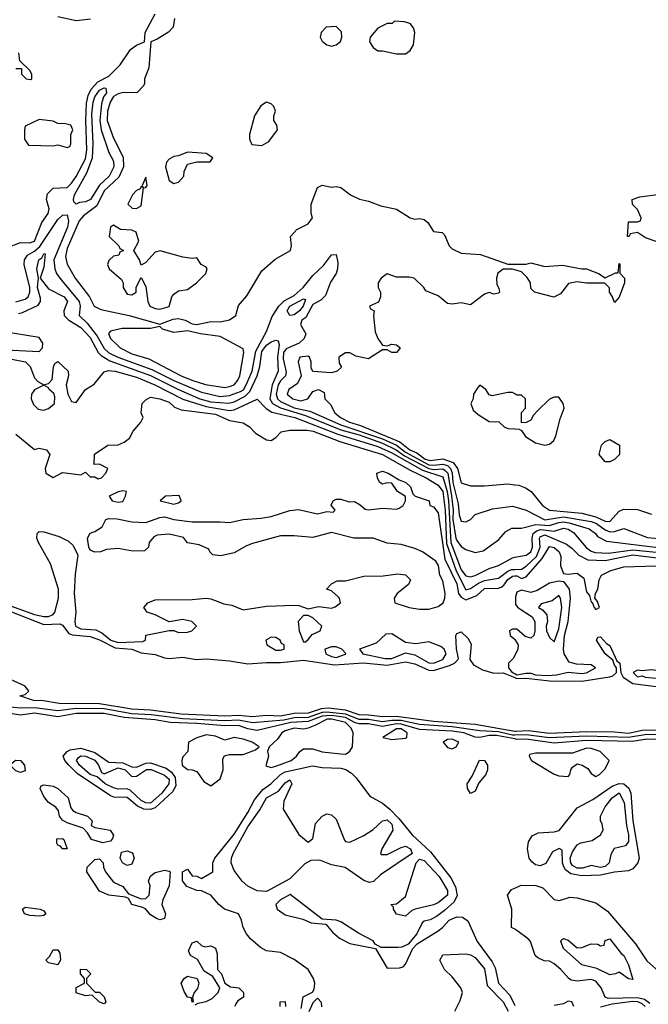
# Model space of a CAD drawing. Header units: inches. Extents: x 2348341 to 2479810, y 460419 to 613669.
# Tile 496 of 656: x 2417866 to 2420576, y 552179 to 556425. Entities that reach past the tile are written whole.
import ezdxf

# ---------------------------------------------------------------- set-up
doc = ezdxf.new("R2010")
doc.units = ezdxf.units.IN
doc.header["$MEASUREMENT"] = 0
doc.layers.add('C4515', color=7, linetype='Continuous')
doc.layers.add('C4525', color=7, linetype='Continuous')

msp = doc.modelspace()

# ---------------------------------------------------------------- linework, layer by layer
at = {"layer": 'C4515', "color": 2}
for points, elevation in [([(2417810, 555440.7), (2417870, 555464.4), (2417910, 555462.3), (2417929.3, 555470), (2417960.9, 555550), (2417989.2, 555590), (2417992.7, 555610), (2417981.2, 555650), (2417986, 555674), (2418010, 555698), (2418070, 555702), (2418090, 555720.5), (2418110, 555748.4), (2418150, 555825.5), (2418155.6, 555864.4), (2418151.5, 555990), (2418154.3, 556065.7), (2418161.6, 556098.4), (2418174.5, 556125.5), (2418202.4, 556157.6), (2418250, 556181.7), (2418299.6, 556230), (2418344.2, 556295.8), (2418370, 556315.5), (2418404, 556330), (2418407.3, 556370), (2418449.6, 556450)], 42), ([(2418030, 556438.8), (2418110, 556422), (2418171.5, 556428.5)], 46), ([(2418532.7, 556430), (2418527.5, 556392.5), (2418508.1, 556371.9), (2418459.2, 556340.8), (2418430.8, 556329.2), (2418422.5, 556217.5), (2418404.7, 556170), (2418404.7, 556150), (2418399.8, 556140.2), (2418370.4, 556109.6), (2418311.5, 556111.5), (2418290, 556104.7), (2418270, 556093.5), (2418255.6, 556070), (2418245.2, 556030), (2418243.6, 555990), (2418270, 555914), (2418312.6, 555832.6), (2418312.9, 555790), (2418293.4, 555746.6), (2418230, 555686.6), (2418198, 555622), (2418140.6, 555579.4), (2418121.8, 555558.2), (2418070, 555439), (2418063.7, 555403.7), (2418070.4, 555370.4), (2418105.5, 555310), (2418166.4, 555230), (2418187.3, 555190), (2418215.6, 555175.6), (2418338, 555150), (2418470, 555112.7), (2418527, 555133), (2418550, 555136.5), (2418578.8, 555130), (2418610, 555113), (2418630, 555110.5), (2418690, 555123), (2418730, 555122), (2418770, 555131), (2418798, 555150), (2418810, 555192), (2418845.6, 555234.4), (2418910, 555342), (2418967.2, 555392.8), (2419033.2, 555430), (2419037.2, 555450), (2419034, 555490), (2419060.2, 555519.8), (2419110, 555544.7), (2419128, 555570), (2419122, 555590), (2419122, 555630), (2419150, 555702), (2419170, 555712), (2419210, 555702.8), (2419230, 555706), (2419250, 555701), (2419292, 555670), (2419330.9, 555650.9), (2419370, 555642.8), (2419422.5, 555622.5), (2419490, 555607.3), (2419550, 555570.6), (2419570, 555564.9), (2419590, 555567.3), (2419610, 555562.8), (2419626, 555550), (2419650, 555511), (2419687.1, 555507.1), (2419698, 555498), (2419718, 555450), (2419730, 555436.3), (2419770, 555418.4), (2419852.8, 555412.8), (2419970.9, 555370.9), (2420000, 555370.9)], 42), ([(2417850, 556214), (2417874, 556214), (2417874, 556190), (2417894, 556170), (2417913.6, 556166.4), (2417918, 556170), (2417918, 556190), (2417910, 556206), (2417867.3, 556247.3), (2417862, 556282)], 46), ([(2417850, 555209), (2417890, 555219.7), (2417902.7, 555230), (2417909.8, 555250), (2417909, 555270), (2417885.6, 555370), (2417887.3, 555390), (2417899.5, 555410), (2417930, 555426.2), (2417953.1, 555446.9), (2418030, 555563.2), (2418050, 555581.7), (2418070, 555584), (2418076.4, 555556.4), (2418072.3, 555530), (2418013, 555390), (2418017.3, 555350), (2418024.6, 555330), (2418038.9, 555310), (2418122.2, 555210), (2418126.2, 555190), (2418122.7, 555150), (2418156.5, 555116.5), (2418200.2, 555060.2), (2418230, 555006.9), (2418250, 554988.5), (2418288.5, 554970), (2418436, 554916), (2418530, 554868.7), (2418650, 554819.3), (2418730, 554800.2), (2418770, 554804), (2418818.2, 554821.8), (2418830.4, 554829.6), (2418842.6, 554850), (2418868.1, 554910), (2418884.4, 554995.6), (2418930, 555080.5), (2418955.1, 555144.9), (2418983.5, 555190), (2419006.9, 555213.1), (2419050, 555235.8), (2419088.3, 555270), (2419130, 555321.6), (2419175.2, 555364.8), (2419210, 555411.3), (2419230, 555412), (2419237.6, 555377.6), (2419236.4, 555350), (2419230.4, 555330), (2419206.6, 555293.4), (2419183.7, 555236.3), (2419164.9, 555215.1), (2419130, 555197.6), (2419098.9, 555141.1), (2419083, 555130), (2419076, 555110), (2419099.1, 555070), (2419092.7, 555050), (2419070.4, 555030), (2419014.8, 555005.2), (2419003.7, 554990), (2419001.9, 554961.9), (2419015.3, 554904.7), (2419011.7, 554890), (2418990, 554868.2), (2418980.9, 554850), (2418971.7, 554810), (2418977.8, 554790), (2418990, 554779.3), (2419050, 554751.4), (2419116.3, 554736.3), (2419250, 554678.4), (2419430, 554618), (2419490, 554590.1), (2419530, 554560.6), (2419630, 554505.7), (2419650, 554503.4), (2419690, 554508.6), (2419710, 554502.2), (2419723, 554490), (2419730.6, 554470.6), (2419733, 554430), (2419756.7, 554336.7), (2419760.9, 554290), (2419770, 554263), (2419790, 554259.1), (2419809, 554270), (2419830, 554291.3), (2419904.7, 554315.3), (2419990, 554328), (2420000, 554325.1)], 38), ([(2417861.3, 555158.7), (2417877.8, 555162.2), (2417945.4, 555194.6), (2417956, 555210), (2417955.5, 555224.5), (2417943.1, 555270), (2417946.6, 555310), (2417939.5, 555350), (2417948.3, 555390), (2417962, 555398), (2417970, 555415.5), (2417975.2, 555415.2), (2417970, 555358), (2417954, 555310), (2417990, 555264), (2418057.1, 555230), (2418072.2, 555210), (2418055.8, 555170), (2418057.6, 555150), (2418078, 555130), (2418130, 555097.3), (2418170, 555054.4), (2418203.9, 554990), (2418216.7, 554976.7), (2418254, 554954), (2418430.1, 554890.1), (2418550, 554830.1), (2418643.1, 554790), (2418690, 554777.2), (2418768.3, 554771.7), (2418790, 554777.7), (2418838.3, 554801.7), (2418858.1, 554821.9), (2418889.9, 554890), (2418900.9, 554930), (2418910, 554994.3), (2418930, 555022), (2418950, 555035.6), (2418970, 555043.8), (2418979.9, 555039.9), (2418984.1, 555024.1), (2418976.8, 554970), (2418980.1, 554910), (2418954.4, 554850), (2418944.6, 554790), (2418955.8, 554770), (2418991, 554751), (2419098, 554718), (2419250, 554656.1), (2419330, 554634.5), (2419430, 554598.6), (2419489.2, 554570), (2419524.6, 554544.6), (2419630, 554489.6), (2419650, 554485.2), (2419690, 554488.1), (2419700.7, 554480.7), (2419711.1, 554470), (2419728.1, 554370), (2419735, 554310), (2419733.1, 554270), (2419746.7, 554190), (2419750, 554179.1), (2419770, 554154), (2419790, 554140.7), (2419830, 554126.8), (2419864.7, 554135.3), (2419930, 554182.8), (2419961.7, 554218.3), (2419987.8, 554232.2), (2420000, 554232.2)], 34), ([(2420000, 555346.2), (2419990, 555349), (2419950.9, 555349.1), (2419927.3, 555332.7), (2419921, 555310), (2419923.6, 555283.6), (2419932, 555268), (2419934, 555250), (2419930, 555246), (2419910, 555242), (2419890, 555248.7), (2419870, 555242), (2419810, 555195.3), (2419770, 555204), (2419730, 555199), (2419710, 555201.2), (2419670, 555234), (2419616.4, 555256.4), (2419608, 555270), (2419566, 555310), (2419545.4, 555314.6), (2419490, 555315.3), (2419450, 555328.7), (2419424.7, 555310), (2419412, 555290), (2419412, 555270), (2419422, 555250), (2419422, 555230), (2419412.7, 555207.3), (2419374, 555190), (2419378, 555178), (2419394, 555170), (2419392, 555148), (2419399.1, 555079.1), (2419410.7, 555050), (2419430, 555022), (2419450, 555018), (2419470, 555026), (2419490, 555022.8), (2419506, 555010), (2419499.8, 555000.2), (2419490, 554989.4), (2419470, 554989.3), (2419450, 555002), (2419430, 555002), (2419370, 554962), (2419314.6, 554974.6), (2419290, 554988), (2419270, 554988), (2419242, 554970), (2419243.6, 554943.6), (2419252.7, 554927.3), (2419234, 554910), (2419210, 554902), (2419130, 554908), (2419123.1, 554923.1), (2419122, 554950), (2419115.3, 554970), (2419110, 554974), (2419074, 554970), (2419066.8, 554950), (2419078.8, 554890), (2419064.4, 554855.6), (2419026.8, 554830), (2419018.8, 554810), (2419044, 554790), (2419078.7, 554781.3), (2419108.7, 554790), (2419130, 554822), (2419154, 554830), (2419178, 554818), (2419182, 554790), (2419205.4, 554765.4), (2419224.9, 554730), (2419248.5, 554710), (2419288.4, 554690), (2419335.8, 554675.8), (2419505.3, 554605.3), (2419547.6, 554570), (2419577.5, 554557.5), (2419614.6, 554530), (2419635.5, 554524.5), (2419690, 554531.9), (2419735.5, 554515.5), (2419753.4, 554490), (2419770, 554427.3), (2419810, 554414.8), (2419870, 554414.8), (2419970, 554423.8), (2420000, 554419.7)], 42), ([(2417777.3, 555002.7), (2417950, 554994.4), (2417964.2, 555010), (2417965.4, 555030), (2417950, 555055.1), (2417790, 555080.9)], 34), ([(2417772.2, 554972.2), (2417890.8, 554950), (2417910.7, 554930), (2417930, 554881), (2417944.9, 554864.9), (2417970, 554850.8), (2417990, 554856), (2418006.3, 554873.7), (2418012, 554928), (2418017.2, 554942.8), (2418030, 554951.3), (2418074.4, 554910), (2418076.4, 554890), (2418066.4, 554850), (2418074, 554810), (2418090, 554779.1), (2418110, 554774), (2418149.7, 554830.3), (2418187, 554853), (2418230, 554906), (2418248.2, 554911.8), (2418278, 554910), (2418370, 554883.2), (2418448.4, 554850), (2418570, 554788.3), (2418670, 554756.6), (2418770, 554739.3), (2418790, 554742), (2418890, 554788.4), (2418928.5, 554748.5), (2418952.9, 554732.9), (2419052.4, 554710), (2419237.7, 554637.7), (2419410, 554583.9), (2419470, 554557.2), (2419603.2, 554483.2), (2419690, 554453.8), (2419708.7, 554390), (2419714.9, 554350), (2419724.5, 554170), (2419770, 554052.7), (2419790, 554027.4), (2419810, 554022.3), (2419830, 554028), (2419890, 554058), (2419930, 554072), (2419990, 554104.9), (2420000, 554106.8)], 30), ([(2420000, 554812), (2419990, 554818), (2419970, 554818), (2419903.1, 554803.1), (2419890, 554808), (2419875.3, 554830), (2419850, 554848.7), (2419841.4, 554838.6), (2419822.8, 554810), (2419821, 554790), (2419811.3, 554770), (2419821, 554741), (2419842, 554722), (2419890, 554692), (2419931.6, 554691.6), (2419954, 554670), (2419970, 554662), (2420000, 554660.5)], 46), ([(2417850, 554638), (2417930, 554572), (2417950, 554578), (2417982, 554570), (2417996, 554550), (2417976, 554490), (2417978, 554470), (2418010, 554451.3), (2418050, 554472), (2418130, 554462), (2418150, 554474), (2418170, 554454), (2418190, 554454), (2418204.7, 554444.7), (2418218, 554450), (2418238, 554470), (2418246, 554490), (2418210, 554508), (2418187.3, 554507.3), (2418189.1, 554550.9), (2418246, 554590), (2418290, 554592), (2418316.4, 554603.6), (2418339, 554621), (2418355.3, 554650), (2418388.7, 554690), (2418398, 554710), (2418389, 554730), (2418394, 554770), (2418410, 554786), (2418430, 554797.3), (2418469.5, 554790.5), (2418510, 554775.8), (2418533.7, 554753.7), (2418562.8, 554742.8), (2418710, 554723.9), (2418770, 554697), (2418830, 554687.3), (2418857.3, 554670), (2418882, 554642), (2418930, 554614), (2418950, 554610.7), (2418970, 554622.8), (2418992.7, 554647.3), (2419030, 554654.8), (2419105.6, 554654.4), (2419130.6, 554650), (2419245.8, 554605.8), (2419429.8, 554550.2), (2419550, 554482.2), (2419618.7, 554450), (2419670, 554418.3), (2419690, 554390.3), (2419700.3, 554310), (2419706.6, 554166.6), (2419747.8, 554047.8), (2419790, 553966.7), (2419810, 553972.4), (2419844.3, 553995.7), (2419870, 554006.8), (2419930, 554016.9), (2419970, 554047.7), (2419985.6, 554054.4), (2420000, 554054.9)], 26), ([(2417810, 553903.5), (2417930, 553859.5), (2417970, 553851.8), (2417990, 553851.1), (2418010, 553860.8), (2418017.8, 553870), (2418032.9, 553930), (2418032.8, 553970), (2417999.3, 554079.3), (2417946.6, 554170), (2417939.3, 554190), (2417942, 554210), (2417950, 554218), (2417970, 554216), (2418036.7, 554196.7), (2418076.7, 554176.7), (2418097, 554157), (2418116.3, 554116.3), (2418105.3, 554034.7), (2418100.2, 553950), (2418107.9, 553870), (2418104, 553830), (2418106.7, 553810), (2418130, 553798.9), (2418194.3, 553794.3), (2418220.7, 553780.7), (2418259.5, 553750), (2418290, 553739.8), (2418396.2, 553743.8), (2418408.7, 553750), (2418410, 553770.8), (2418510, 553791.3), (2418530, 553791), (2418550, 553783), (2418590, 553783.8), (2418608.7, 553790), (2418628.7, 553810), (2418608.7, 553830), (2418570, 553838), (2418510, 553828.7), (2418450, 553858.4), (2418415.3, 553870), (2418401.2, 553890), (2418419, 553910), (2418450, 553923), (2418610, 553925.5), (2418670, 553930.6), (2418690, 553927.7), (2418746.7, 553906.7), (2418781.1, 553901.1), (2418830, 553881), (2418930, 553895.5), (2419050, 553901), (2419070, 553898.8), (2419110, 553884.7), (2419154.4, 553894.4), (2419210, 553888), (2419226.3, 553893.7), (2419248.7, 553910), (2419245.2, 553930), (2419238, 553938), (2419210, 553962), (2419189, 553969), (2419210, 553992), (2419235.3, 554004.7), (2419270, 554006), (2419350, 554024.9), (2419433.4, 554026.6), (2419495.9, 554035.9), (2419530, 554030.7), (2419550.8, 554010), (2419542.8, 553990), (2419493.4, 553950), (2419480.7, 553930), (2419482.8, 553910), (2419544.7, 553890), (2419590, 553883.1), (2419630, 553883.1), (2419670, 553894), (2419691.2, 553910), (2419699.1, 553930), (2419699.8, 553950), (2419690, 554005.2), (2419678, 554030), (2419671.3, 554071.3), (2419660.7, 554090), (2419602, 554130), (2419570, 554144.8), (2419510, 554161.7), (2419450, 554168.2), (2419390, 554189.7), (2419306, 554190), (2419210, 554213.2), (2419130, 554192.3), (2419050, 554199.5), (2418990, 554199.3), (2418870, 554166.6), (2418843.4, 554156.6), (2418790, 554125.6), (2418732.9, 554112.9), (2418698, 554118), (2418686, 554130), (2418682, 554142), (2418640.2, 554160.2), (2418589, 554169), (2418572.9, 554192.9), (2418510, 554206.6), (2418458, 554202), (2418444.5, 554195.5), (2418424.7, 554170), (2418422, 554150), (2418404.7, 554135.3), (2418353.6, 554133.6), (2418290, 554145.2), (2418239.6, 554140.4), (2418214, 554130), (2418190, 554129.2), (2418170, 554138), (2418164, 554150), (2418159, 554190), (2418169.1, 554210.9), (2418190, 554218), (2418222, 554238), (2418238, 554270), (2418250, 554274), (2418286.8, 554273.2), (2418350, 554259.1), (2418410, 554256.3), (2418470, 554278.7), (2418490, 554281.3), (2418530, 554270.3), (2418610, 554259.1), (2418730, 554260.3), (2418770, 554256.4), (2418830, 554270.4), (2418905.1, 554274.9), (2418950, 554283), (2419030, 554308), (2419067.7, 554312.3), (2419150, 554294.8), (2419190, 554304.7), (2419218, 554302), (2419226, 554310), (2419208.9, 554331.1), (2419218, 554350), (2419230, 554358), (2419250, 554358), (2419286, 554346), (2419310, 554346.8), (2419333.7, 554333.7), (2419354.8, 554314.8), (2419370, 554310.8), (2419430, 554319.1), (2419490, 554314), (2419501.5, 554318.5), (2419519, 554330), (2419529, 554350), (2419528.7, 554368.7), (2419495.3, 554390), (2419470, 554426), (2419450, 554428), (2419430, 554422), (2419418, 554430), (2419408.4, 554448.4), (2419406, 554470), (2419430, 554478), (2419454, 554470), (2419501.4, 554441.4), (2419530.8, 554430), (2419551, 554410), (2419561, 554381), (2419571, 554371), (2419632, 554350), (2419634, 554330), (2419650, 554324.7), (2419670, 554298), (2419699.4, 554099.4), (2419750, 553992), (2419758.2, 553950), (2419770, 553935.2), (2419790, 553924), (2419837.2, 553942.8), (2419870, 553972), (2419930, 553973.4), (2419941.5, 553978.5), (2419953.5, 553986.5), (2419970, 554011.2), (2419990, 554025.4), (2420000, 554026.2)], 22), ([(2417830, 553871.4), (2417970, 553817.3), (2418039.5, 553819.5), (2418050, 553814.8), (2418078, 553778), (2418092.1, 553772.1), (2418170, 553765.2), (2418210, 553750.9), (2418276.9, 553716.9), (2418350, 553710.1), (2418390, 553695.2), (2418450, 553687.3), (2418490, 553672.9), (2418510, 553670.2), (2418570, 553676.1), (2418626.2, 553666.2), (2418670, 553669.2), (2418770, 553660.6), (2418850, 553647.7), (2418930, 553653.8), (2418990, 553652.5), (2419090, 553662.9), (2419222.9, 553642.9), (2419348.3, 553651.7), (2419450, 553641.6), (2419530, 553656.1), (2419570, 553647.8), (2419630, 553620.5), (2419650, 553619), (2419719.7, 553640.3), (2419740.7, 553650), (2419754.8, 553665.2), (2419757.6, 553670), (2419748.5, 553711.5), (2419747, 553770), (2419750, 553778), (2419770, 553786), (2419798.7, 553758.7), (2419811.9, 553731.9), (2419806.4, 553666.4), (2419822.8, 553642.8), (2419861.5, 553621.5), (2419910, 553607.1), (2419950, 553608.4), (2420000, 553588.4)], 18), ([(2420000, 553796.7), (2419990, 553796.9), (2419977.3, 553790), (2419980.5, 553770), (2419996.9, 553756.9), (2420000, 553752.3)], 22), ([(2420000, 553683.5), (2419993.1, 553670), (2419973.4, 553650), (2419973.9, 553630), (2419988.7, 553610), (2420000, 553605.1)], 22), ([(2420000, 553355.9), (2419830, 553385.6), (2419650, 553399.3), (2419490, 553420.6), (2419430, 553418.6), (2419370, 553426.8), (2419330, 553426.9), (2419270, 553447.4), (2419195.6, 553455.6), (2419166.1, 553453.9), (2419110, 553434.6), (2419050, 553433.3), (2418990, 553422.4), (2418930, 553424.7), (2418870, 553418.8), (2418810, 553425.2), (2418750, 553421.9), (2418562, 553430), (2418430, 553448.3), (2418350, 553451.9), (2418210, 553474.9), (2418036.3, 553476.3), (2417968.5, 553488.5), (2417926, 553490), (2417866, 553510), (2417890, 553514.8), (2417905.2, 553530), (2417890, 553551.8), (2417810, 553587.6)], 18), ([(2420000, 553340.2), (2419990, 553340.1), (2419930, 553354.7), (2419850, 553358.5), (2419730, 553375.3), (2419590, 553385.3), (2419510, 553402.7), (2419470, 553403.4), (2419430, 553397.5), (2419370, 553406.8), (2419330, 553407.2), (2419270, 553430.3), (2419190, 553439.7), (2419170, 553437.8), (2419110, 553416.3), (2419050, 553415.1), (2419005.2, 553405.2), (2418870, 553393.5), (2418810, 553404.4), (2418750, 553401.1), (2418569.9, 553409.9), (2418432.7, 553427.3), (2418350, 553432.3), (2418230, 553452.8), (2418110, 553455), (2418030, 553445.2), (2417930, 553458.2), (2417870, 553456.8), (2417690, 553472.9)], 22), ([(2420000, 553323.5), (2419921.4, 553338.6), (2419890, 553338.3), (2419849.8, 553329.8), (2419830, 553331.7), (2419780.9, 553350), (2419730, 553357.6), (2419590, 553364.9), (2419510, 553387.6), (2419490, 553388.9), (2419430, 553377.6), (2419370, 553388.4), (2419330, 553389.1), (2419310, 553394.1), (2419270, 553415.7), (2419210, 553424.4), (2419170, 553421.9), (2419110, 553398.3), (2419035, 553395), (2418890, 553359.3), (2418850, 553366.8), (2418810, 553381.4), (2418750, 553379.9), (2418630, 553390.8), (2418514.2, 553394.2), (2418450, 553405.9), (2418316.4, 553416.4), (2418230, 553432.9), (2418110, 553432.7), (2418030, 553419.5), (2417930, 553434.7), (2417870, 553426.2), (2417770, 553442)], 26), ([(2419079, 552161), (2419088.7, 552211.3), (2419128.4, 552231.6), (2419135.3, 552244.7), (2419139, 552270), (2419133.2, 552290), (2419109.2, 552330), (2419050, 552372.7), (2418990, 552402.7), (2418930, 552409.2), (2418903.6, 552423.6), (2418861.2, 552461.2), (2418843.3, 552483.3), (2418829.3, 552510), (2418822.7, 552542.7), (2418809.2, 552569.2), (2418749.6, 552589.6), (2418724, 552610), (2418689.4, 552649.4), (2418650, 552669.3), (2418630, 552669.4), (2418586.8, 552686.8), (2418568.4, 552711.6), (2418568, 552750), (2418590, 552762), (2418610, 552734), (2418630, 552732), (2418650, 552722), (2418698, 552750), (2418698, 552790), (2418708, 552810), (2418790, 552913.4), (2418850, 553005.7), (2418878.7, 553061.3), (2418914.1, 553105.9), (2418948, 553130), (2418989.7, 553170), (2419010, 553182.2), (2419128.3, 553208.3), (2419170, 553201.1), (2419250, 553197.7), (2419271.4, 553191.4), (2419296, 553176), (2419316, 553156), (2419376.2, 553076.2), (2419430, 553047.2), (2419461.2, 553021.2), (2419500.6, 552980.6), (2419558, 552910), (2419637, 552837), (2419724.3, 552724.3), (2419745.3, 552685.3), (2419751.7, 552648.3), (2419739.3, 552620.7), (2419696.9, 552583.1), (2419662.3, 552557.7), (2419636.2, 552543.8), (2419610, 552537.6), (2419600.5, 552530), (2419577.5, 552482.5), (2419541, 552439), (2419514, 552426), (2419496.3, 552423.7), (2419424.7, 552424.7), (2419399, 552439), (2419390, 552452.3), (2419326, 552486), (2419250, 552535.3), (2419230, 552542), (2419170, 552546), (2419032.7, 552652.7), (2418991, 552630), (2418970.8, 552610), (2418976, 552590), (2419010, 552564.9), (2419086.4, 552546.4), (2419122, 552530), (2419185.4, 552525.4), (2419214, 552490), (2419244.5, 552464.5), (2419290, 552441.6), (2419399.8, 552419.8), (2419450, 552334.8), (2419504, 552336), (2419519, 552341), (2419530, 552352), (2419560.7, 552419.3), (2419579.3, 552440.7), (2419670, 552495.5), (2419689.3, 552510), (2419717.5, 552542.5), (2419750, 552557), (2419774.6, 552554.6), (2419798.6, 552538.6), (2419838.4, 552450), (2419903, 552363), (2419915.9, 552335.9), (2419930, 552270.8), (2419978.6, 552218.6), (2420000, 552174.3)], 26), ([(2420000, 552503), (2419986, 552510), (2419988, 552590), (2419969.2, 552649.2), (2419985.8, 552674.2), (2420000, 552680.5)], 26), ([(2418623.1, 552176.9), (2418635.3, 552184.7), (2418670, 552191), (2418695.5, 552204.5), (2418722, 552230), (2418728.7, 552250), (2418698.6, 552298.6), (2418662, 552322), (2418632.1, 552372.1), (2418602, 552390), (2418594, 552410), (2418610, 552444.7), (2418630, 552451), (2418650.9, 552430.9), (2418666.8, 552426.8), (2418690, 552430.8), (2418710, 552421), (2418717.5, 552397.5), (2418718.8, 552330), (2418736, 552310), (2418751, 552271), (2418775.3, 552255.3), (2418810.4, 552250.4), (2418830.7, 552230), (2418830.8, 552210), (2418806, 552194), (2418798, 552182), (2418793.4, 552170)], 26), ([(2419742, 552150), (2419764.7, 552195.3), (2419775.3, 552230), (2419768, 552250), (2419730, 552298), (2419698, 552330), (2419678, 552370), (2419690, 552392), (2419790, 552396.3), (2419810, 552393), (2419830, 552380.7), (2419870, 552332.7), (2419880.7, 552260.7), (2419950.1, 552190.1), (2419971.3, 552150)], 22), ([(2419168, 552168), (2419167.3, 552187.3), (2419150, 552206), (2419130, 552186), (2419112.7, 552147.3)], 26), ([(2418988.7, 552170), (2418988.7, 552190), (2419011, 552191), (2419012, 552170)], 26)]:
    msp.add_lwpolyline(points, dxfattribs=dict(at, elevation=elevation))
for points, elevation in [([(2419482, 556418), (2419471.1, 556408.9), (2419450, 556408), (2419410, 556388.7), (2419377.3, 556350), (2419374.8, 556330), (2419390, 556304.7), (2419410, 556291.3), (2419430, 556291.3), (2419490, 556278), (2419530, 556278), (2419550, 556292), (2419563.1, 556316.9), (2419569, 556370), (2419564, 556390), (2419550, 556408.7), (2419523.6, 556416.4)], 46), ([(2419230, 556395.3), (2419187.7, 556392.3), (2419166, 556370), (2419161, 556350), (2419170, 556332), (2419190, 556316), (2419210, 556311.3), (2419230, 556316), (2419249.1, 556330.9), (2419255.3, 556350), (2419253.2, 556373.2)], 46), ([(2418110, 555629.6), (2418099.5, 555639.5), (2418097.3, 555650), (2418102.2, 555670), (2418156, 555764), (2418180.5, 555830), (2418183.2, 555890), (2418177, 556017), (2418182.6, 556070), (2418190, 556092.2), (2418210, 556120.9), (2418230, 556131.3), (2418238, 556130), (2418240.2, 556110), (2418227.8, 556092.2), (2418218.1, 556061.9), (2418211.5, 555990), (2418216.8, 555950), (2418250, 555853), (2418270, 555814.8), (2418271.3, 555790), (2418252.4, 555750), (2418210, 555711.3), (2418170.7, 555649.3), (2418150, 555639.3), (2418123.8, 555636.2)], 38), ([(2418930, 556069), (2418905.8, 556054.2), (2418878.8, 556010), (2418857.3, 555930), (2418857.3, 555910), (2418867.3, 555887.3), (2418910, 555882.8), (2418940.2, 555899.8), (2418978, 555950), (2418975.3, 555970), (2418962, 555990), (2418962, 556010), (2418968.7, 556030), (2418962, 556050), (2418950, 556062)], 46), ([(2417950, 555995.3), (2417890, 555966), (2417886, 555950), (2417886.8, 555910), (2417904, 555884), (2418010, 555881), (2418030, 555884.7), (2418070, 555874), (2418082, 555878), (2418086, 555890), (2418086, 555930), (2418095.3, 555950), (2418086, 555970), (2418063.6, 555976.4), (2418030, 555978), (2418010, 555988)], 46), ([(2418590, 555853.2), (2418550, 555838), (2418530, 555835.3), (2418510, 555824), (2418498.8, 555810), (2418494.8, 555790), (2418511.1, 555731.1), (2418530, 555718), (2418550, 555724.7), (2418574, 555750), (2418575.3, 555770), (2418590, 555802), (2418630, 555812), (2418687.3, 555812.7), (2418698, 555830), (2418670, 555848)], 46), ([(2418410, 555746), (2418394, 555710), (2418398, 555702), (2418390, 555706), (2418384.7, 555695.3), (2418370, 555688), (2418352, 555670), (2418332, 555630), (2418351.6, 555611.6), (2418370, 555611.3), (2418390, 555622), (2418400.4, 555699.6), (2418410, 555702), (2418415.3, 555710)], 46), ([(2418270, 555539), (2418258, 555530), (2418252, 555490), (2418294, 555450), (2418298, 555438), (2418314, 555430), (2418298, 555422), (2418294, 555410), (2418270, 555406), (2418250, 555386), (2418244.7, 555370), (2418252, 555350), (2418305.4, 555305.4), (2418312, 555290), (2418312, 555270), (2418330, 555241), (2418350, 555238), (2418368, 555250), (2418368.7, 555271.3), (2418390, 555314), (2418410, 555274), (2418418.8, 555210), (2418426.8, 555190), (2418450, 555179.1), (2418470, 555176.3), (2418510, 555188.2), (2418522, 555230), (2418530, 555242), (2418550, 555256), (2418590, 555261), (2418628, 555290), (2418668, 555330), (2418674, 555350), (2418670, 555358), (2418648.9, 555368.9), (2418630, 555398), (2418610, 555395.3), (2418570, 555401.2), (2418472, 555428), (2418450, 555422), (2418410, 555378), (2418390, 555366), (2418382, 555390), (2418358, 555430), (2418379, 555470), (2418368.4, 555508.4), (2418350, 555518), (2418300.4, 555520.4)], 46), ([(2419030, 555149.7), (2419019.7, 555170), (2419031.2, 555190), (2419090, 555221.6), (2419098, 555218), (2419088.8, 555190), (2419072.4, 555170), (2419050, 555152.4)], 34), ([(2418470, 555102), (2418430, 555092.7), (2418307.1, 555092.9), (2418258, 555082), (2418248.2, 555071.8), (2418257.3, 555050), (2418299.1, 555010), (2418350, 554984.2), (2418423.2, 554963.2), (2418562, 554890), (2418608, 554870), (2418667.5, 554852.5), (2418750, 554838.9), (2418770, 554843.1), (2418790, 554850.6), (2418807, 554870), (2418815.6, 554890), (2418832.3, 554990), (2418830, 555006), (2418730, 555059.3), (2418646, 555070), (2418590, 555082.9), (2418530, 555075.6), (2418482, 555090)], 42), ([(2417970, 554848.7), (2417930, 554829.3), (2417917.1, 554810), (2417915.3, 554790), (2417925.8, 554765.8), (2417945.8, 554745.8), (2417970, 554741.7), (2417990, 554748.8), (2418015.4, 554770), (2418018.2, 554798.2), (2418013.3, 554813.3), (2417992.7, 554830), (2417990, 554838)], 30), ([(2418310, 554393.2), (2418290, 554389), (2418252, 554370), (2418264.7, 554350), (2418290, 554344.9), (2418310, 554347.7), (2418322, 554370), (2418326, 554390)], 26), ([(2418550, 554373.2), (2418494, 554370), (2418472, 554350), (2418530, 554336), (2418550, 554341), (2418562, 554350), (2418555.3, 554370)], 26), ([(2419110, 553855.3), (2419090, 553855.3), (2419066, 553830), (2419071, 553790), (2419090, 553742), (2419098, 553742), (2419110, 553752), (2419126.6, 553773.4), (2419162, 553790), (2419168.7, 553810), (2419130, 553845.2)], 22), ([(2419470, 553776.9), (2419444.6, 553775.4), (2419403.4, 553736.6), (2419331.3, 553710), (2419344.7, 553690), (2419442, 553670), (2419470, 553670.4), (2419530, 553694.8), (2419570, 553686.3), (2419630, 553651.7), (2419650, 553650.3), (2419690, 553666.3), (2419705.1, 553690), (2419696.2, 553710), (2419681.7, 553721.7), (2419630, 553741.6), (2419573.2, 553733.2), (2419530, 553739.3)], 22), ([(2418950, 553762.7), (2418926.8, 553750), (2418931.3, 553730), (2418970, 553706.8), (2418990, 553706), (2419006, 553710), (2419006, 553730), (2418995.3, 553735.3), (2418988.7, 553750), (2418970, 553761.2)], 22), ([(2419210, 553721.2), (2419182, 553710), (2419186, 553690), (2419210, 553679.3), (2419230, 553674.9), (2419270, 553688.5), (2419272.5, 553692.5), (2419255.3, 553710), (2419230, 553720.9)], 22), ([(2419191, 553409), (2419139.1, 553380.9), (2419110, 553370.7), (2419090, 553366), (2419050, 553370.7), (2419010, 553358.3), (2418995.5, 553350), (2418978, 553322), (2418942, 553290), (2418934, 553270), (2418938, 553250), (2418927.3, 553207.3), (2418950, 553200.7), (2418970, 553206.7), (2419036, 553230), (2419059.3, 553250), (2419071.9, 553268.1), (2419090, 553280.7), (2419130, 553280.5), (2419170, 553268), (2419250, 553258.8), (2419270, 553258), (2419278, 553262), (2419290, 553271.3), (2419301.2, 553290), (2419304, 553350), (2419295.1, 553370), (2419270, 553394.4), (2419211.2, 553408.8)], 30), ([(2419510, 553367), (2419490, 553367), (2419432, 553330), (2419470, 553320.7), (2419530, 553326.8), (2419535.3, 553330), (2419537, 553350)], 30), ([(2418670, 553341.2), (2418630, 553328.7), (2418594, 553310), (2418591.3, 553270), (2418570, 553246), (2418564.7, 553230), (2418566.8, 553210), (2418590, 553191.3), (2418610, 553190.8), (2418630, 553182.8), (2418659.8, 553139.8), (2418690, 553121), (2418730, 553151), (2418743, 553190), (2418741.5, 553238.5), (2418749, 553251), (2418770, 553256.3), (2418830, 553256.3), (2418883.1, 553276.9), (2418898, 553290), (2418868.7, 553310), (2418830, 553322), (2418790, 553329.2), (2418750, 553319), (2418710, 553336)], 30), ([(2419730, 553322.7), (2419710, 553321.2), (2419691.3, 553310), (2419710, 553286), (2419730, 553281), (2419748, 553290), (2419759, 553310)], 30), ([(2418370, 553201.8), (2418410, 553219.2), (2418430, 553220.4), (2418496.9, 553196.9), (2418520.5, 553180.5), (2418536.9, 553156.9), (2418538.5, 553121.5), (2418524.1, 553095.9), (2418450, 553026.2), (2418430, 553018.6), (2418400.5, 553020.5), (2418373.6, 553033.6), (2418330, 553070.7), (2418272.5, 553072.5), (2418258, 553078), (2418114, 553174), (2418077.3, 553210), (2418061.3, 553230), (2418053.3, 553250), (2418070.7, 553269.3), (2418083.6, 553276.4), (2418130, 553284.3), (2418190, 553265.5), (2418250, 553223.6), (2418310, 553220.7), (2418350, 553202.7)], 26), ([(2417870, 553179), (2417850, 553186), (2417825.2, 553210), (2417826.3, 553213.7), (2417847.7, 553232.3), (2417870, 553230.4), (2417886.8, 553210), (2417890, 553186)], 26), ([(2418230, 553173.7), (2418290, 553198.4), (2418320.2, 553190), (2418350, 553161.1), (2418370, 553163.6), (2418412.3, 553192.3), (2418432.3, 553192.3), (2418490, 553167.6), (2418510.1, 553150), (2418509, 553130), (2418478.2, 553090), (2418430, 553047.2), (2418410, 553047.8), (2418390, 553058.5), (2418342.4, 553102.4), (2418330, 553107.9), (2418290, 553107.1), (2418270, 553112.1), (2418235.1, 553130), (2418200.1, 553160.1), (2418169.9, 553169.9), (2418124.2, 553210), (2418111.3, 553230), (2418118.3, 553241.7), (2418129.9, 553250.1), (2418150, 553249.1), (2418190, 553232), (2418206, 553210), (2418219.3, 553179.3)], 22), ([(2419810, 553088.7), (2419797.2, 553110), (2419795.1, 553130), (2419816.3, 553163.7), (2419847.9, 553232.1), (2419870, 553230.6), (2419883, 553210), (2419883, 553190), (2419875.5, 553170), (2419845.1, 553134.9), (2419830, 553099)], 26), ([(2419110, 552878), (2419130, 552894), (2419140.9, 552959.1), (2419169.4, 552990.6), (2419190, 553001), (2419210, 552996), (2419230, 552978), (2419266.6, 552886.6), (2419270, 552881), (2419279.8, 552879.8), (2419290, 552878.8), (2419350, 552907.3), (2419390, 552933.4), (2419430, 552970.4), (2419450, 552975.3), (2419470, 552955.5), (2419474.4, 552930), (2419426.8, 552850), (2419422, 552830), (2419424.7, 552824.7), (2419450, 552824.7), (2419510, 552856), (2419530, 552861), (2419550.6, 552850), (2419558, 552830), (2419422, 552738), (2419390.9, 552709.1), (2419374.8, 552705.2), (2419350, 552713.2), (2419269.7, 552769.7), (2419210, 552780.5), (2419160.5, 552800.5), (2419120.7, 552799.3), (2419094.9, 552785.1), (2419030, 552720.4), (2418930, 552665.1), (2418890, 552668.2), (2418850, 552688.3), (2418825.6, 552710), (2418790, 552756), (2418778.3, 552790), (2418779.8, 552810), (2418786.2, 552830), (2418850, 552944.4), (2418901.5, 553018.5), (2418929.8, 553070), (2418981.5, 553098.5), (2419010, 553134.9), (2419030, 553146.8), (2419039.3, 553130), (2419004.4, 553055.6), (2419001.3, 553021.3), (2419070, 552911)], 22), ([(2418224.7, 552875.3), (2418175.3, 552890), (2418158.6, 552918.6), (2418139, 552939), (2418070, 552961.2), (2418050, 552974), (2418037.2, 552990), (2418033.2, 553013.2), (2418022, 553030), (2417990, 553049), (2417970, 553075.3), (2417954, 553110), (2417958, 553122), (2417970, 553126), (2418010, 553119.3), (2418030, 553110.4), (2418074.4, 553070), (2418087.1, 553027.1), (2418095.5, 553015.5), (2418110, 553006), (2418158, 552990), (2418178, 552970), (2418174, 552950), (2418190, 552942), (2418256, 552930), (2418270.7, 552909.3), (2418266, 552894), (2418256.9, 552883.1), (2418250, 552882)], 26), ([(2418070, 552849.2), (2418050, 552849.6), (2418041.2, 552861.2), (2418030, 552866), (2418025.6, 552874.4), (2418026.6, 552893.4), (2418050, 552894.8), (2418056, 552890)], 26), ([(2418330, 552778), (2418309.6, 552789.6), (2418299.3, 552810), (2418305.2, 552834.8), (2418330, 552840.7), (2418352.3, 552832.3), (2418359.1, 552810), (2418350, 552784)], 26), ([(2418390, 552634.8), (2418410, 552636), (2418424, 552650), (2418429.2, 552690), (2418421.2, 552710), (2418429, 552730), (2418439.5, 552740.5), (2418450, 552747.3), (2418490, 552758), (2418510, 552754), (2418514, 552750), (2418510.8, 552690), (2418482.8, 552630), (2418478.8, 552610), (2418494, 552570), (2418490, 552549.2), (2418470, 552543.7), (2418455.3, 552550), (2418430, 552565.2), (2418409.3, 552589.3), (2418396.5, 552596.5), (2418350, 552609.2), (2418335.3, 552635.3), (2418322, 552642), (2418250, 552649.3), (2418210, 552666.6), (2418155.1, 552750), (2418157.2, 552770), (2418190, 552804), (2418210, 552806), (2418226, 552790), (2418227.3, 552770), (2418235.5, 552750), (2418270, 552706), (2418310, 552686.8), (2418335.3, 552655.3)], 26), ([(2419530, 552559), (2419490, 552568.7), (2419478, 552590), (2419478, 552598), (2419466, 552610), (2419490, 552612), (2419530, 552644.7), (2419575.3, 552790), (2419590, 552804.7), (2419610, 552799.3), (2419674, 552730), (2419710, 552670.5), (2419710.2, 552650), (2419670, 552616.9), (2419650, 552608.2), (2419570.3, 552589.7), (2419556.4, 552583.6)], 22), ([(2417950, 552559), (2417910, 552562), (2417886, 552570), (2417878, 552590), (2417890, 552598), (2417954, 552590), (2417970, 552582), (2417978, 552570), (2417970, 552562)], 26), ([(2418030, 552349), (2417990, 552358), (2417978, 552370), (2417994, 552386), (2418010, 552414), (2418030, 552414), (2418039.6, 552399.6), (2418042, 552370)], 26), ([(2418230, 552182), (2418210, 552188), (2418178, 552218), (2418150, 552215.3), (2418109.2, 552229.2), (2418110, 552252), (2418146, 552270), (2418146, 552290), (2418128, 552310), (2418128.7, 552331.3), (2418154, 552330), (2418170, 552314), (2418172, 552310), (2418154, 552290), (2418154, 552270), (2418192, 552232), (2418210, 552231.3), (2418230, 552211.3), (2418238, 552190)], 26), ([(2418610, 552188.7), (2418607.3, 552207.3), (2418589, 552210), (2418574.6, 552234.6), (2418562, 552270), (2418575.3, 552290), (2418590, 552301), (2418630.7, 552290.7), (2418638.8, 552270), (2418633.2, 552246.8), (2418618, 552230), (2418611.3, 552210), (2418614, 552190)], 26)]:
    msp.add_lwpolyline(points, close=True, dxfattribs=dict(at, elevation=elevation))
at = {"layer": 'C4525', "color": 2}
for points, elevation in [([(2420610, 555468), (2420564.7, 555484.7), (2420530, 555508), (2420498, 555502), (2420494, 555490), (2420486, 555490), (2420490, 555554), (2420530, 555554), (2420542, 555558), (2420546, 555570), (2420530, 555606), (2420508, 555628), (2420506, 555650), (2420539, 555661), (2420626.8, 555673.2)], 42), ([(2420000, 555370.9), (2420049.1, 555370.9), (2420070, 555376), (2420130, 555360.7), (2420206.4, 555366.4), (2420289.1, 555350.9), (2420310, 555350.8), (2420362, 555330), (2420390, 555312), (2420434, 555334), (2420446, 555334), (2420450, 555374), (2420454, 555370), (2420452.7, 555332.7), (2420474, 555310), (2420474, 555290), (2420450, 555228), (2420430, 555206), (2420422, 555230), (2420409.2, 555250), (2420408.9, 555268.9), (2420388.7, 555288.7), (2420309.2, 555289.2), (2420270, 555294), (2420232.7, 555287.3), (2420196.9, 555243.1), (2420169.1, 555229.1), (2420086, 555250), (2420070, 555266), (2420068, 555290), (2420053.6, 555313.6), (2420030, 555338), (2420000, 555346.2)], 42), ([(2420000, 554660.5), (2420019.6, 554659.6), (2420030, 554654), (2420047.1, 554627.1), (2420090, 554601), (2420130, 554590.8), (2420150, 554594.8), (2420169, 554610), (2420178, 554630), (2420196, 554704), (2420213.2, 554750), (2420208.7, 554770), (2420190, 554798), (2420170, 554798), (2420150, 554788), (2420099.6, 554740.4), (2420081, 554719), (2420070, 554698), (2420050, 554688), (2420030, 554686), (2420028.9, 554731.1), (2420046, 554750), (2420046, 554790), (2420030, 554806), (2420010, 554806), (2420000, 554812)], 46), ([(2420000, 554419.7), (2420017.3, 554417.3), (2420046.4, 554406.4), (2420070.5, 554390.5), (2420120.5, 554330), (2420150, 554310.4), (2420290, 554296.5), (2420350, 554281.3), (2420390, 554262.6), (2420410, 554260.9), (2420450, 554306), (2420470, 554314.9), (2420530, 554313), (2420590, 554293.4)], 42), ([(2420000, 554325.1), (2420050, 554310.4), (2420130, 554268.8), (2420210, 554280.9), (2420330, 554260.8), (2420352.3, 554252.3), (2420390, 554225.2), (2420410, 554217.2), (2420430, 554218.5), (2420470, 554230.4), (2420572.1, 554192.1), (2420650, 554184.4)], 38), ([(2420000, 554232.2), (2420030, 554232.4), (2420091.7, 554248.3), (2420150, 554243.8), (2420190, 554257.3), (2420210, 554259.3), (2420235.2, 554255.2), (2420320.7, 554230), (2420348, 554210), (2420356.9, 554196.9), (2420396.1, 554176.1), (2420630, 554147.3)], 34), ([(2420000, 554106.8), (2420050, 554116.4), (2420070, 554130.6), (2420077.2, 554150), (2420075.4, 554190), (2420080.3, 554210), (2420097, 554223), (2420113.3, 554226.7), (2420170, 554219.8), (2420210, 554232.5), (2420230, 554227.9), (2420254.1, 554214.1), (2420308.7, 554148.7), (2420330, 554132.7), (2420347.2, 554127.2), (2420404.3, 554124.3), (2420510, 554139.6), (2420610, 554129)], 30), ([(2420000, 554054.9), (2420030, 554055.8), (2420050, 554068), (2420094.1, 554110), (2420109.2, 554150), (2420106.8, 554190), (2420110, 554195.6), (2420130, 554203.8), (2420223.4, 554163.4), (2420246.8, 554146.8), (2420276.4, 554116.4), (2420315.6, 554095.6), (2420390, 554092.4), (2420510, 554116.8), (2420614.9, 554105.1)], 26), ([(2420000, 554026.2), (2420010, 554027.1), (2420030, 554015.8), (2420050, 554023.1), (2420118.7, 554101.3), (2420150, 554153.7), (2420170, 554148.7), (2420191.7, 554130), (2420199.6, 554110), (2420196.9, 554070), (2420210, 554037.1), (2420230, 554033.4), (2420270, 554038.7), (2420297.5, 554017.5), (2420310, 553958), (2420322.8, 553942.8), (2420330, 553914), (2420334, 553914), (2420342, 553890), (2420350, 553882), (2420366, 553890), (2420356.4, 553916.4), (2420346, 553930), (2420348, 553950), (2420359, 553970), (2420364, 554010), (2420374, 554030), (2420414, 554050), (2420470, 554065.5), (2420610, 554070.2)], 22), ([(2420000, 553605.1), (2420010, 553600.7), (2420050, 553607.9), (2420070, 553607.2), (2420090, 553599.8), (2420143.2, 553596.8), (2420180.5, 553599.5), (2420230, 553611), (2420290, 553606.2), (2420310, 553609.2), (2420349, 553630), (2420330, 553642.7), (2420266, 553646), (2420234.2, 553654.2), (2420213.8, 553690), (2420209.8, 553710), (2420214.4, 553770), (2420230.9, 553830), (2420241, 553930), (2420235.8, 553970), (2420216.3, 553996.3), (2420210, 554001.3), (2420190, 554003.5), (2420150, 553995.4), (2420097, 553963), (2420070, 553955.1), (2420030, 553964.8), (2420010, 553956.9), (2420003.2, 553936.8), (2420003.8, 553903.8), (2420013.1, 553890), (2420076, 553850), (2420086.3, 553830), (2420087.6, 553790), (2420082.4, 553770), (2420070, 553757.6), (2420045.4, 553765.4), (2420010, 553796.4), (2420000, 553796.7)], 22), ([(2420000, 553588.4), (2420010, 553584.4), (2420050, 553585.8), (2420150, 553574.3), (2420290, 553573), (2420408.7, 553591.3), (2420423.8, 553596.2), (2420439.3, 553610), (2420439.3, 553630), (2420430, 553641.2), (2420423.7, 553663.7), (2420389.6, 553690), (2420353.2, 553750), (2420358, 553762), (2420370, 553764), (2420395.8, 553735.8), (2420410, 553726.8), (2420440.3, 553660.3), (2420453.7, 553650), (2420458, 553610), (2420468.2, 553590), (2420510, 553563.2), (2420610, 553550.1)], 18), ([(2420000, 553752.3), (2420015.5, 553730), (2420013.4, 553710), (2420000, 553683.5)], 22), ([(2420630, 553361.8), (2420550, 553360.2), (2420490, 553347.7), (2420430, 553352.8), (2420310, 553353.8), (2420150, 553347.5), (2420058.3, 553358.3), (2420005, 553355), (2420000, 553355.9)], 18), ([(2420650, 553339.9), (2420570, 553342.5), (2420490, 553330.3), (2420310, 553335.2), (2420150, 553328), (2420050, 553340.6), (2420000, 553340.2)], 22), ([(2420630, 553321.7), (2420570, 553323), (2420508.1, 553311.9), (2420310, 553317.2), (2420170, 553306), (2420050, 553322.2), (2420010, 553321.5), (2420000, 553323.5)], 26), ([(2420000, 552680.5), (2420027.3, 552692.7), (2420091.9, 552691.9), (2420121.6, 552681.6), (2420170, 552631), (2420192.9, 552627.1), (2420238, 552642), (2420270, 552638), (2420350, 552616.3), (2420400.5, 552580.5), (2420520.4, 552440.4), (2420570, 552366.8), (2420621.1, 552321.1)], 26), ([(2420582.1, 552182.1), (2420559.6, 552199.6), (2420530, 552206.7), (2420403.7, 552203.7), (2420389.6, 552210), (2420372.8, 552250), (2420350, 552278.7), (2420330, 552286.3), (2420270, 552278.9), (2420243.5, 552283.5), (2420231.6, 552291.6), (2420199, 552330), (2420170, 552353.2), (2420150, 552365.2), (2420126.8, 552366.8), (2420100.2, 552380.2), (2420089, 552390), (2420068.7, 552450), (2420060.2, 552460.2), (2420010, 552498), (2420000, 552503)], 26), ([(2420255.3, 552170), (2420246, 552190), (2420230, 552193.2), (2420210, 552182), (2420170, 552174)], 30), ([(2420562.2, 552170), (2420550, 552181.6), (2420530.3, 552190.3), (2420510, 552191.5), (2420420.6, 552179.4), (2420370, 552167.6)], 30)]:
    msp.add_lwpolyline(points, dxfattribs=dict(at, elevation=elevation))
for points, elevation in [([(2420390, 554518), (2420364, 554550), (2420374, 554590), (2420390, 554606), (2420410, 554614.8), (2420452, 554590), (2420452, 554550), (2420430, 554528), (2420410, 554518)], 42), ([(2420190, 553942.7), (2420161.1, 553918.9), (2420114.4, 553905.6), (2420102.8, 553890), (2420119.9, 553879.9), (2420138.5, 553858.5), (2420141.1, 553830), (2420135.6, 553810), (2420136.9, 553790), (2420150, 553760.7), (2420170, 553742.8), (2420190, 553798.8), (2420203.5, 553890), (2420197.6, 553930)], 26), ([(2420590, 553622), (2420550, 553617), (2420530, 553619.5), (2420511, 553610), (2420530, 553591), (2420550, 553596), (2420562, 553590), (2420610, 553585.2), (2420650, 553588.9), (2420666, 553590), (2420650, 553593.2), (2420629, 553610), (2420610, 553618.4)], 22), ([(2420310, 553283.6), (2420250, 553262.7), (2420090, 553262), (2420063.6, 553256.4), (2420062, 553250), (2420072, 553230), (2420170, 553172), (2420190, 553164.7), (2420230, 553162), (2420238, 553170), (2420242, 553190), (2420250, 553202), (2420270, 553216), (2420290.7, 553210.7), (2420316, 553196), (2420330, 553174), (2420350, 553162), (2420366, 553170), (2420390, 553194), (2420408, 553230), (2420368.7, 553270), (2420330, 553282.9)], 30), ([(2420290, 552733.8), (2420242.3, 552742.3), (2420219.6, 552759.6), (2420211.9, 552771.9), (2420205.6, 552790), (2420204.2, 552844.2), (2420191.7, 552851.7), (2420163.4, 552836.6), (2420133.8, 552786.2), (2420110, 552776.4), (2420090, 552780.5), (2420073.4, 552793.4), (2420062, 552810), (2420055.1, 552850), (2420060.1, 552879.9), (2420074.9, 552905.1), (2420101, 552919), (2420170, 552923.5), (2420191.1, 552928.9), (2420270, 553025.8), (2420337.3, 553062.7), (2420420.6, 553119.4), (2420450, 553131.1), (2420470.2, 553130.2), (2420492, 553112), (2420500.2, 553090), (2420508.8, 552970), (2420536.3, 552810), (2420530.8, 552789.2), (2420510, 552763.8), (2420490, 552754.2), (2420430, 552748.6), (2420370, 552736.5)], 26), ([(2420370, 552769.8), (2420330, 552778.4), (2420294.1, 552765.9), (2420270, 552766.1), (2420250, 552777.4), (2420241.4, 552790), (2420238.7, 552810), (2420250, 552837.1), (2420270, 552866.7), (2420284.5, 552875.5), (2420334.5, 552885.5), (2420369.7, 552910), (2420381.1, 552930), (2420376.9, 552956.9), (2420369.5, 552970), (2420369.5, 552990), (2420390, 553031), (2420420.9, 553070), (2420450, 553091.4), (2420471.9, 553050), (2420482, 552950), (2420490.9, 552910), (2420490, 552882), (2420477.6, 552862.4), (2420428.9, 552851.1), (2420415.1, 552824.9), (2420406.7, 552790), (2420390, 552773.3)], 22), ([(2420270, 552422.8), (2420290, 552424.9), (2420330, 552440.5), (2420359.1, 552439.1), (2420370, 552432), (2420386, 552434), (2420390, 552454), (2420410, 552462), (2420458.5, 552398.5), (2420470.4, 552390), (2420490.4, 552350), (2420510, 552286), (2420490, 552288.7), (2420450, 552318), (2420434, 552310), (2420410, 552306), (2420353.9, 552333.9), (2420290, 552349.4), (2420210, 552419.3), (2420199.3, 552450), (2420202.5, 552457.5), (2420210, 552462.8), (2420230, 552456.4)], 22)]:
    msp.add_lwpolyline(points, close=True, dxfattribs=dict(at, elevation=elevation))

doc.saveas('drawing.dxf')
